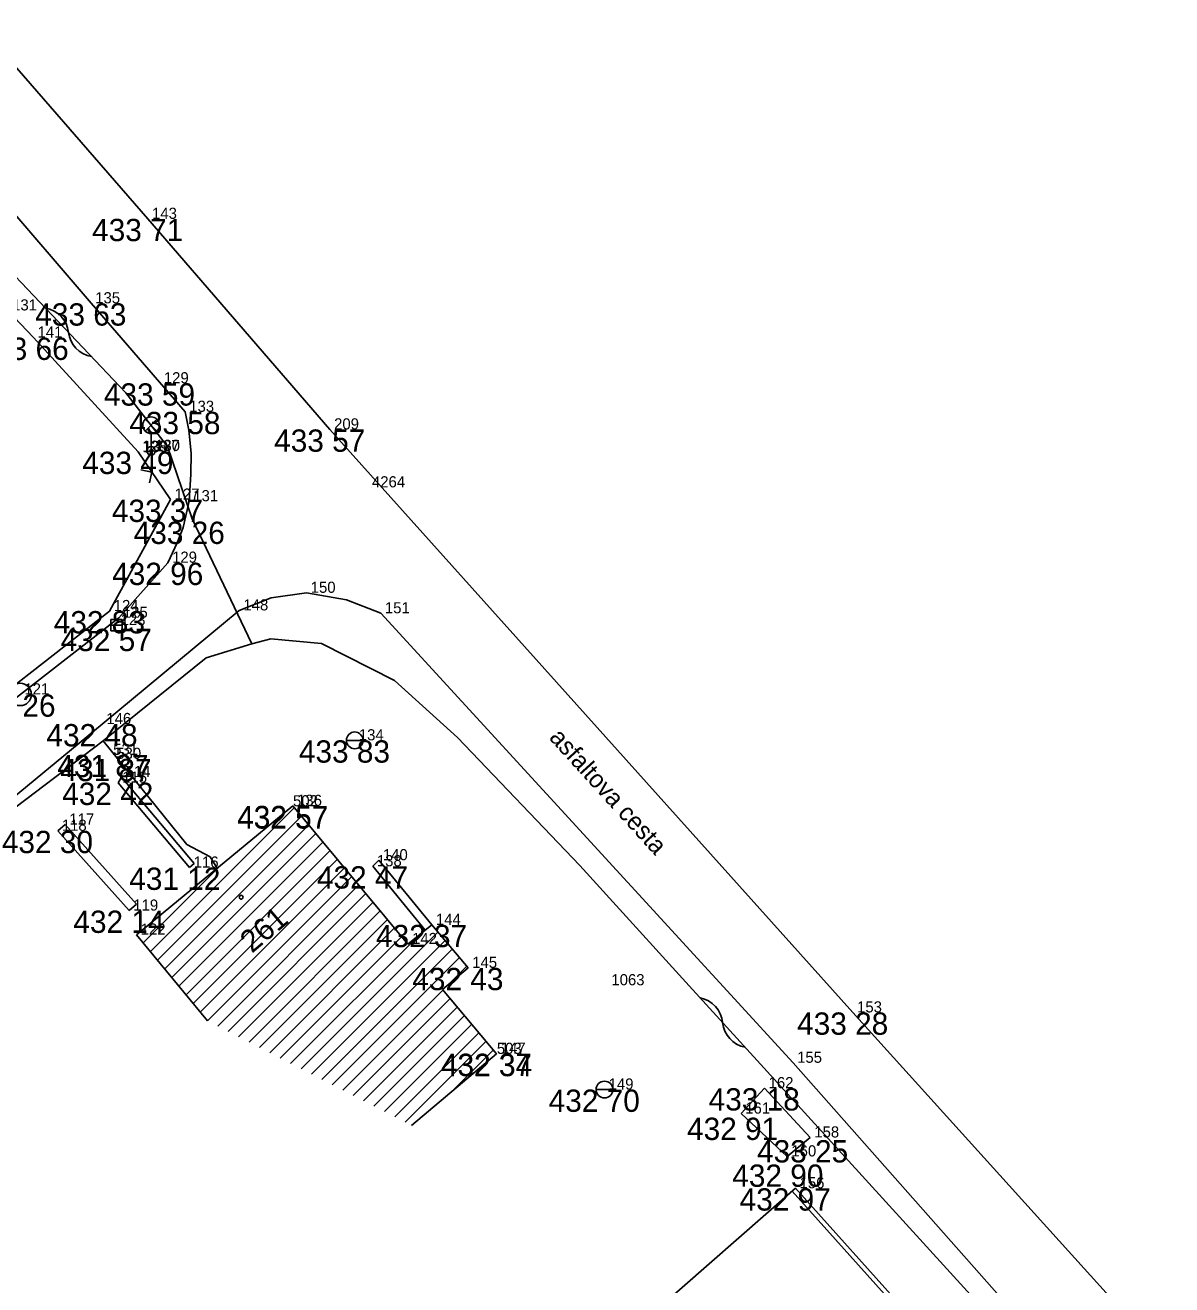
# Model space of a CAD drawing. Extents: x -559180 to -551373, y -1076947 to -1072071.
# Drawn here: x -554111.9 to -554060.4, y -1073715.2 to -1073658.7 of the extents above; entities that cross this region are included whole.
import ezdxf

# ---------------------------------------------------------------- set-up
doc = ezdxf.new("R2010")
doc.units = 0
for name, color, linetype in [('12_PLOTY', 7, 'Continuous'), ('13_PLOTY', 7, 'Continuous'), ('14_BUDOVY', 7, 'Continuous'), ('17_KOMUNIKACE', 7, 'Continuous'), ('18_POLOHOPIS', 7, 'Continuous'), ('1_VODA_ZN', 7, 'Continuous'), ('20_EL_ZN', 7, 'Continuous'), ('28_VODA', 7, 'Continuous'), ('30_SDEL_ZN', 7, 'Continuous'), ('32', 7, 'Continuous'), ('3_BODY', 7, 'Continuous'), ('40_KANAL_ZN', 7, 'Continuous'), ('47_ZN_STAV_OBJ$', 7, 'Continuous'), ('52_POPIS_UCELOVY', 7, 'Continuous'), ('54_C_POPISNA', 7, 'Continuous'), ('6_VYSKY', 7, 'Continuous')]:
    doc.layers.add(name, color=color, linetype=linetype)

# ---------------------------------------------------------------- blocks, each defined once
blk = doc.blocks.new('POINT_DISPLAY')
blk.add_line((0, 0), (0, 0))
blk = doc.blocks.new('SAK')
at = {"layer": '40_KANAL_ZN'}
blk.add_circle((0, 0), 0.5, dxfattribs=at)
blk = doc.blocks.new('VP')
at = {"layer": '40_KANAL_ZN'}
blk.add_line((-0.25, 0), (0.25, 0), dxfattribs=at)
blk.add_lwpolyline([(-0.25, -0.25), (0.25, -0.25), (0.25, 0.25), (-0.25, 0.25)], close=True, dxfattribs=at)
blk = doc.blocks.new('ST')
at = {"layer": '1_VODA_ZN'}
blk.add_line((-0.375, 0), (0.375, 0), dxfattribs=at)
blk.add_circle((0, 0), 0.375, dxfattribs=at)
blk = doc.blocks.new('LA')
at = {"layer": '20_EL_ZN'}
for p, q in [((-0.265, 1.415), (0.265, 0.885)), ((-0.265, 0.885), (0.265, 1.415)), ((0, 0), (0, 0.775))]:
    blk.add_line(p, q, dxfattribs=at)
for centre, radius in [((0, 1.15), 0.375), ((0, 0), 0.19), ((0, 0), 0.05)]:
    blk.add_circle(centre, radius, dxfattribs=at)
blk = doc.blocks.new('BZ')
at = {"layer": '47_ZN_STAV_OBJ$'}
blk.add_circle((0, 0), 0.0875, dxfattribs=at)
blk = doc.blocks.new('SDEP')
at = {"layer": '30_SDEL_ZN'}
for centre, radius, start, end in [((0.75, -1.001), 1.251, 53.1529, 126.8469), ((2.25, 1), 1.25, 233.13, 306.8698)]:
    blk.add_arc(centre, radius, start, end, dxfattribs=at)

msp = doc.modelspace()

# ---------------------------------------------------------------- linework, layer by layer
at = {"layer": '12_PLOTY'}
for p, q in [((-554112.63, -1073671.51), (-554111.49, -1073672.73)), ((-554111.49, -1073672.73), (-554106.79, -1073677.85)), ((-554106.79, -1073677.85), (-554105.34, -1073680)), ((-554106.177, -1073678.759), (-554106.669, -1073678.663)), ((-554106.177, -1073678.759), (-554106.273, -1073679.25)), ((-554108.07, -1073685), (-554105.34, -1073680)), ((-554108.07, -1073685), (-554119.95, -1073694.28)), ((-554077.29, -1073710.9), (-554089.3, -1073721.4)), ((-554077.44, -1073711.031), (-554066.508, -1073723.203)), ((-554077.29, -1073710.9), (-554066.36, -1073723.07))]:
    msp.add_line(p, q, dxfattribs=at)
at = {"layer": '13_PLOTY'}
for p, q in [((-554103.74, -1073687.09), (-554101.691, -1073686.474)), ((-554100.84, -1073686.25), (-554101.691, -1073686.474)), ((-554100.84, -1073686.25), (-554098.56, -1073686.46)), ((-554098.56, -1073686.46), (-554095.29, -1073688.12)), ((-554108.36, -1073690.82), (-554103.74, -1073687.09)), ((-554095.29, -1073688.12), (-554092.46, -1073690.67)), ((-554117.85, -1073698), (-554108.36, -1073690.82)), ((-554092.46, -1073690.67), (-554086.97, -1073696.41)), ((-554086.97, -1073696.41), (-554082.362, -1073701.485)), ((-554082.362, -1073701.485), (-554064.567, -1073721.005))]:
    msp.add_line(p, q, dxfattribs=at)
at = {"layer": '14_BUDOVY'}
for p, q in [((-554106.86, -1073699.52), (-554099.84, -1073693.74)), ((-554099.84, -1073693.74), (-554094.68, -1073699.94)), ((-554103.682, -1073703.38), (-554106.86, -1073699.52)), ((-554094.68, -1073699.94), (-554093.61, -1073699.08)), ((-554093.61, -1073699.08), (-554091.98, -1073701.01)), ((-554093.131, -1073701.982), (-554091.98, -1073701.01)), ((-554093.131, -1073701.982), (-554090.7, -1073704.86)), ((-554094.52, -1073708.086), (-554090.7, -1073704.86))]:
    msp.add_line(p, q, dxfattribs=at)
at = {"layer": '17_KOMUNIKACE'}
for p, q in [((-554106.35, -1073667.4), (-554113.92, -1073658.71)), ((-554108.9, -1073671.19), (-554117.57, -1073661.08)), ((-554106.35, -1073667.4), (-554098.18, -1073676.85)), ((-554104.68, -1073676.06), (-554108.9, -1073671.19)), ((-554098.18, -1073676.85), (-554074.71, -1073703.01)), ((-554107.66, -1073685.3), (-554105.45, -1073682.83)), ((-554119.74, -1073694.72), (-554107.66, -1073685.3)), ((-554108.4, -1073690.07), (-554102.25, -1073684.97)), ((-554095.9, -1073685.1), (-554077.4, -1073705.27)), ((-554130.25, -1073708.09), (-554108.4, -1073690.07)), ((-554074.71, -1073703.01), (-554060.4, -1073718.85)), ((-554077.4, -1073705.27), (-554063.51, -1073720.96))]:
    msp.add_line(p, q, dxfattribs=at)
for points in [[(-554104.5, -1073680.07), (-554104.427, -1073678.859), (-554104.41, -1073677.916), (-554104.508, -1073676.886), (-554104.68, -1073676.06)], [(-554105.45, -1073682.83), (-554105.03, -1073681.937), (-554104.765, -1073681.25), (-554104.5, -1073680.07)], [(-554102.25, -1073684.97), (-554100.812, -1073684.406), (-554099.23, -1073684.18)], [(-554099.23, -1073684.18), (-554097.435, -1073684.495), (-554095.9, -1073685.1)]]:
    msp.add_lwpolyline(points, dxfattribs=at)
at = {"layer": '18_POLOHOPIS'}
for p, q in [((-554107.34, -1073675.2), (-554113.5, -1073668.72)), ((-554105.47, -1073677.62), (-554107.34, -1073675.2)), ((-554104.37, -1073680.86), (-554105.47, -1073677.62)), ((-554101.691, -1073686.474), (-554104.37, -1073680.86)), ((-554108.36, -1073690.82), (-554104.6, -1073695.47)), ((-554107.54, -1073692.45), (-554107.69, -1073692.7)), ((-554107.69, -1073692.7), (-554104.48, -1073696.51)), ((-554107.54, -1073692.45), (-554104.269, -1073696.332)), ((-554110.06, -1073694.58), (-554110.4, -1073694.86)), ((-554110.4, -1073694.86), (-554107.19, -1073698.44)), ((-554110.06, -1073694.58), (-554106.862, -1073698.146)), ((-554104.6, -1073695.47), (-554103.55, -1073696.02)), ((-554103.55, -1073696.02), (-554103.238, -1073696.538)), ((-554104.48, -1073696.51), (-554104.269, -1073696.332)), ((-554096.26, -1073696.45), (-554095.99, -1073696.18)), ((-554096.26, -1073696.45), (-554093.906, -1073699.318)), ((-554095.99, -1073696.18), (-554093.61, -1073699.08)), ((-554107.19, -1073698.44), (-554106.862, -1073698.146)), ((-554079.73, -1073707.55), (-554078.68, -1073706.41)), ((-554078.68, -1073706.41), (-554076.63, -1073708.62)), ((-554077.66, -1073709.47), (-554079.73, -1073707.55)), ((-554076.63, -1073708.62), (-554077.66, -1073709.47))]:
    msp.add_line(p, q, dxfattribs=at)
at = {"layer": '32'}
for p, q in [((-554106.236, -1073700.277), (-554099.776, -1073693.817)), ((-554105.917, -1073700.665), (-554099.455, -1073694.203)), ((-554105.598, -1073701.053), (-554099.134, -1073694.589)), ((-554105.278, -1073701.441), (-554098.812, -1073694.975)), ((-554104.959, -1073701.829), (-554098.491, -1073695.361)), ((-554104.64, -1073702.217), (-554098.17, -1073695.747)), ((-554106.556, -1073699.89), (-554103.044, -1073696.378)), ((-554104.321, -1073702.604), (-554097.849, -1073696.133)), ((-554104.001, -1073702.992), (-554097.528, -1073696.518)), ((-554103.682, -1073703.38), (-554097.206, -1073696.904)), ((-554103.215, -1073703.62), (-554096.885, -1073697.29)), ((-554102.748, -1073703.86), (-554096.564, -1073697.676)), ((-554102.281, -1073704.1), (-554096.243, -1073698.062)), ((-554101.813, -1073704.34), (-554095.922, -1073698.448)), ((-554101.346, -1073704.58), (-554095.6, -1073698.834)), ((-554100.879, -1073704.82), (-554095.279, -1073699.22)), ((-554099.478, -1073705.54), (-554093.339, -1073699.401)), ((-554100.412, -1073705.06), (-554094.958, -1073699.606)), ((-554099.945, -1073705.3), (-554094.197, -1073699.552)), ((-554099.01, -1073705.78), (-554093.015, -1073699.784)), ((-554098.543, -1073706.019), (-554092.691, -1073700.168)), ((-554098.076, -1073706.259), (-554092.368, -1073700.551)), ((-554092.878, -1073701.768), (-554092.044, -1073700.934)), ((-554097.609, -1073706.499), (-554093.113, -1073702.003)), ((-554097.142, -1073706.739), (-554092.789, -1073702.387)), ((-554096.675, -1073706.979), (-554092.465, -1073702.77)), ((-554096.208, -1073707.219), (-554092.142, -1073703.153)), ((-554095.74, -1073707.459), (-554091.818, -1073703.537)), ((-554095.273, -1073707.699), (-554091.494, -1073703.92)), ((-554094.806, -1073707.939), (-554091.17, -1073704.303)), ((-554092.757, -1073706.597), (-554090.846, -1073704.687))]:
    msp.add_line(p, q, dxfattribs=at)

# ---------------------------------------------------------------- block references
at = {"layer": '18_POLOHOPIS'}
msp.add_blockref('POINT_DISPLAY', (-554104.48, -1073696.51), dxfattribs=at)
at = {"layer": '1_VODA_ZN'}
for name, p in [('POINT_DISPLAY', (-554106.35, -1073667.4)), ('POINT_DISPLAY', (-554108.9, -1073671.19)), ('POINT_DISPLAY', (-554111.49, -1073672.73)), ('POINT_DISPLAY', (-554105.82, -1073674.78)), ('POINT_DISPLAY', (-554104.68, -1073676.06)), ('POINT_DISPLAY', (-554098.18, -1073676.85)), ('POINT_DISPLAY', (-554106.79, -1073677.85)), ('POINT_DISPLAY', (-554106.75, -1073677.87)), ('POINT_DISPLAY', (-554106.23, -1073677.83)), ('POINT_DISPLAY', (-554106.21, -1073677.81)), ('POINT_DISPLAY', (-554097.652, -1073677.661)), ('POINT_DISPLAY', (-554096.295, -1073679.449)), ('POINT_DISPLAY', (-554096.295, -1073679.449)), ('POINT_DISPLAY', (-554105.34, -1073680)), ('POINT_DISPLAY', (-554104.5, -1073680.07)), ('POINT_DISPLAY', (-554105.45, -1073682.83)), ('POINT_DISPLAY', (-554099.23, -1073684.18)), ('POINT_DISPLAY', (-554108.07, -1073685)), ('POINT_DISPLAY', (-554107.66, -1073685.3)), ('POINT_DISPLAY', (-554102.25, -1073684.97)), ('POINT_DISPLAY', (-554095.9, -1073685.1)), ('POINT_DISPLAY', (-554107.76, -1073685.63)), ('POINT_DISPLAY', (-554089.505, -1073686.686)), ('POINT_DISPLAY', (-554108.4, -1073690.07)), ('ST', (-554097.07, -1073690.8)), ('POINT_DISPLAY', (-554097.07, -1073690.8)), ('POINT_DISPLAY', (-554107.91, -1073691.45)), ('POINT_DISPLAY', (-554107.77, -1073691.63)), ('POINT_DISPLAY', (-554107.69, -1073692.7)), ('POINT_DISPLAY', (-554107.54, -1073692.45)), ('POINT_DISPLAY', (-554099.84, -1073693.74)), ('POINT_DISPLAY', (-554099.84, -1073693.76)), ('POINT_DISPLAY', (-554110.4, -1073694.86)), ('POINT_DISPLAY', (-554110.06, -1073694.58)), ('POINT_DISPLAY', (-554104.48, -1073696.51)), ('POINT_DISPLAY', (-554096.26, -1073696.45)), ('POINT_DISPLAY', (-554095.99, -1073696.18)), ('POINT_DISPLAY', (-554107.19, -1073698.44)), ('POINT_DISPLAY', (-554106.86, -1073699.52)), ('POINT_DISPLAY', (-554093.61, -1073699.08)), ('POINT_DISPLAY', (-554094.68, -1073699.94)), ('POINT_DISPLAY', (-554091.98, -1073701.01)), ('POINT_DISPLAY', (-554085.55, -1073701.79)), ('POINT_DISPLAY', (-554074.71, -1073703.01)), ('POINT_DISPLAY', (-554090.7, -1073704.86)), ('POINT_DISPLAY', (-554090.69, -1073704.87)), ('POINT_DISPLAY', (-554077.4, -1073705.27)), ('ST', (-554085.86, -1073706.47)), ('POINT_DISPLAY', (-554085.86, -1073706.47)), ('POINT_DISPLAY', (-554078.68, -1073706.41)), ('POINT_DISPLAY', (-554079.73, -1073707.55)), ('POINT_DISPLAY', (-554076.63, -1073708.62)), ('POINT_DISPLAY', (-554077.66, -1073709.47)), ('POINT_DISPLAY', (-554077.29, -1073710.9))]:
    msp.add_blockref(name, p, dxfattribs=at)
at = {"layer": '20_EL_ZN'}
msp.add_blockref('LA', (-554106.21, -1073677.81), dxfattribs=at)
at = {"layer": '28_VODA'}
msp.add_blockref('POINT_DISPLAY', (-554096.295, -1073679.449), dxfattribs=at)
at = {"layer": '30_SDEL_ZN'}
for p, xscale, yscale, rotation in [((-554110.947, -1073671.405), 0.9999991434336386, 0.9999991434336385, -46.450192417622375), ((-554081.571, -1073702.353), 1.0000014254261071, 1.000001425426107, -47.646697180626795)]:
    msp.add_blockref('SDEP', p, dxfattribs=dict(at, xscale=xscale, yscale=yscale, rotation=rotation))
at = {"layer": '32'}
msp.add_blockref('POINT_DISPLAY', (-554103.682, -1073703.38), dxfattribs=at)
at = {"layer": '40_KANAL_ZN'}
for name, p in [('VP', (-554107.76, -1073685.63)), ('SAK', (-554112.08, -1073688.74))]:
    msp.add_blockref(name, p, dxfattribs=at)
at = {"layer": '47_ZN_STAV_OBJ$'}
msp.add_blockref('BZ', (-554102.165, -1073697.84), dxfattribs=at)

# ---------------------------------------------------------------- texts
at = {"layer": '3_BODY'}
for s, p in [(' 143', (-554106.35, -1073667.4)), (' 135', (-554108.9, -1073671.19)), (' 131', (-554112.63, -1073671.51)), (' 141', (-554111.49, -1073672.73)), (' 129', (-554105.82, -1073674.78)), (' 133', (-554104.68, -1073676.06)), (' 209', (-554098.18, -1073676.85)), (' 128', (-554106.79, -1073677.85)), (' 139', (-554106.75, -1073677.87)), (' 137', (-554106.23, -1073677.83)), (' 130', (-554106.21, -1073677.81)), ('4264', (-554096.295, -1073679.449)), (' 127', (-554105.34, -1073680)), (' 131', (-554104.5, -1073680.07)), (' 129', (-554105.45, -1073682.83)), (' 150', (-554099.23, -1073684.18)), (' 124', (-554108.07, -1073685)), (' 125', (-554107.66, -1073685.3)), (' 148', (-554102.25, -1073684.97)), (' 151', (-554095.9, -1073685.1)), (' 123', (-554107.76, -1073685.63)), (' 121', (-554112.08, -1073688.74)), (' 146', (-554108.4, -1073690.07)), (' 134', (-554097.07, -1073690.8)), ('531', (-554107.91, -1073691.45)), ('530', (-554107.77, -1073691.63)), (' 114', (-554107.54, -1073692.45)), (' 115', (-554107.69, -1073692.7)), ('502', (-554099.84, -1073693.76)), (' 136', (-554099.84, -1073693.74)), (' 118', (-554110.4, -1073694.86)), (' 117', (-554110.06, -1073694.58)), (' 116', (-554104.48, -1073696.51)), (' 138', (-554096.26, -1073696.45)), (' 140', (-554095.99, -1073696.18)), (' 119', (-554107.19, -1073698.44)), (' 144', (-554093.61, -1073699.08)), (' 122', (-554106.86, -1073699.52)), (' 142', (-554094.68, -1073699.94)), (' 145', (-554091.98, -1073701.01)), ('1063', (-554085.55, -1073701.79)), (' 153', (-554074.71, -1073703.01)), ('503', (-554090.69, -1073704.87)), (' 147', (-554090.7, -1073704.86)), (' 155', (-554077.4, -1073705.27)), (' 149', (-554085.86, -1073706.47)), (' 162', (-554078.68, -1073706.41)), (' 161', (-554079.73, -1073707.55)), (' 158', (-554076.63, -1073708.62)), (' 160', (-554077.66, -1073709.47)), (' 156', (-554077.29, -1073710.9))]:
    msp.add_text(s, height=0.5, dxfattribs=at).set_placement(p)
at = {"layer": '52_POPIS_UCELOVY'}
msp.add_text('asfaltova cesta', height=0.8, rotation=312.2187, dxfattribs=at).set_placement((-554088.379, -1073690.709))
at = {"layer": '54_C_POPISNA'}
msp.add_text('261', height=1, rotation=40.1812, dxfattribs=at).set_placement((-554101.682, -1073700.379))
at = {"layer": '6_VYSKY'}
for s, p in [('433 71', (-554108.855, -1073668.4)), ('433 63', (-554111.405, -1073672.19)), ('433 66', (-554113.995, -1073673.73)), ('433 59', (-554108.325, -1073675.78)), ('433 58', (-554107.185, -1073677.06)), ('433 57', (-554100.685, -1073677.85)), ('433 49', (-554109.295, -1073678.85)), ('433 37', (-554107.966, -1073681)), ('433 26', (-554106.988, -1073681.988)), ('432 96', (-554107.955, -1073683.83)), ('432 83', (-554110.575, -1073686)), ('432 57', (-554110.265, -1073686.795)), ('432 26', (-554114.585, -1073689.74)), ('432 48', (-554110.905, -1073691.07)), ('433 83', (-554099.575, -1073691.8)), ('431 87', (-554110.415, -1073692.45)), ('431 87', (-554110.275, -1073692.63)), ('432 42', (-554110.195, -1073693.7)), ('432 57', (-554102.345, -1073694.74)), ('432 57', (-554102.345, -1073694.76)), ('432 30', (-554112.905, -1073695.86)), ('431 12', (-554107.186, -1073697.51)), ('432 47', (-554098.765, -1073697.45)), ('432 14', (-554109.695, -1073699.44)), ('432 37', (-554096.115, -1073700.08)), ('432 43', (-554094.485, -1073702.01)), ('433 28', (-554077.215, -1073704.01)), ('432 37', (-554093.205, -1073705.86)), ('432 34', (-554093.195, -1073705.87)), ('432 70', (-554088.365, -1073707.47)), ('433 18', (-554081.185, -1073707.41)), ('432 91', (-554082.155, -1073708.731)), ('433 25', (-554079.014, -1073709.74)), ('432 90', (-554080.125, -1073710.833)), ('432 97', (-554079.795, -1073711.9))]:
    msp.add_text(s, height=1, dxfattribs=at).set_placement(p)

doc.saveas('drawing.dxf')
